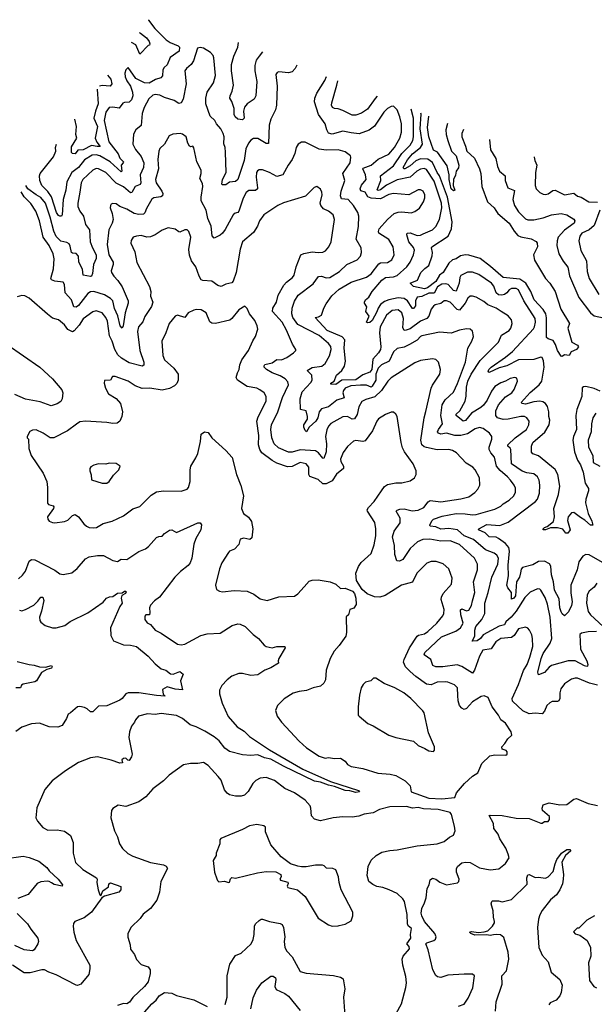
# Model space of a CAD drawing. Extents: x 1933546 to 2138868, y 524910 to 667279.
# Tile 319 of 466: x 2024196 to 2029067, y 658934 to 667279. Entities that reach past the tile are written whole.
import ezdxf

# ---------------------------------------------------------------- set-up
doc = ezdxf.new("R2010")
doc.units = 0

msp = doc.modelspace()

# ---------------------------------------------------------------- linework, layer by layer
at = {"layer": '0CON10XD'}
for points in [[(2025289.2, 667279), (2025288.8, 667275), (2025341.2, 667205), (2025437.7, 667107.7), (2025471.4, 667085), (2025538.4, 667058.4), (2025550.6, 667045), (2025548.8, 667011.2), (2025472.4, 666957.6), (2025446.1, 666895), (2025421.5, 666875), (2025408.2, 666855), (2025407.5, 666802.5), (2025393.3, 666785), (2025348.3, 666771.7), (2025295, 666741.9), (2025255, 666743.2), (2025180.4, 666780.4), (2025115, 666873.3), (2025096.2, 666855), (2025087.5, 666825), (2025091.1, 666795), (2025105, 666760), (2025135.3, 666715.3), (2025152.3, 666665), (2025153.8, 666635), (2025145, 666600), (2025125, 666580), (2025085, 666577.1), (2025069.8, 666570.2), (2025040, 666530), (2024985, 666538.5), (2024954.6, 666535.4), (2024925.3, 666494.7), (2024912.5, 666425), (2024952, 666245), (2025031.2, 666141.2), (2025043.9, 666105), (2025075.5, 666075), (2025074.5, 666065), (2025057.2, 666045), (2025060.8, 665995), (2025055, 665990), (2024963.8, 666075), (2024875, 666125.2), (2024845, 666132.3), (2024810.1, 666129.9), (2024745, 666091.1), (2024694.2, 666025.8), (2024637.9, 665985), (2024595.3, 665905), (2024586.1, 665835), (2024566, 665755), (2024557.5, 665625), (2024550, 665615), (2024535.6, 665614.4), (2024525, 665620), (2024507.7, 665645), (2024466.3, 665776.3), (2024435, 665824), (2024383.8, 665875), (2024367.2, 665917.3), (2024364.3, 665955), (2024369.8, 665975), (2024484, 666116), (2024502.3, 666165), (2024499.1, 666195), (2024507.7, 666224.2)], [(2025209.7, 667171.7), (2025219.6, 667165), (2025271.8, 667125), (2025294.6, 667095), (2025300, 667075), (2025295.7, 667064.3), (2025285, 667060), (2025215, 666987.5), (2025180.8, 667065), (2025145, 667084.4)], [(2026544.5, 666893.9), (2026531.1, 666865), (2026505, 666837.8), (2026475, 666828.9), (2026392.3, 666837.7), (2026378.3, 666831.7), (2026368.8, 666815), (2026378.9, 666715), (2026374.5, 666555), (2026364.5, 666515), (2026325.6, 666435), (2026312.2, 666385), (2026305, 666230), (2026285, 666230), (2026215, 666271.8), (2026179.1, 666270.9), (2026155, 666258.5), (2026135, 666232.9), (2026112.2, 666185), (2026099.5, 666085), (2026045, 665924.6), (2026025, 665907.7), (2025975, 665901.8), (2025945, 665880.4), (2025915, 665878.8), (2025910, 665885), (2025915.4, 665925), (2025946.2, 665985), (2025941.1, 666155), (2025939.1, 666195), (2025925.4, 666225.4), (2025930, 666285), (2025921.8, 666315), (2025900.5, 666355), (2025865, 666395.8), (2025849.6, 666425), (2025810.1, 666460.1), (2025775.3, 666565), (2025773.7, 666615), (2025786.5, 666663.5), (2025840, 666745), (2025856.5, 666805), (2025840.8, 666955), (2025835.7, 666975.7), (2025815, 667001.2), (2025755, 667037.5), (2025725, 667043.8), (2025702.9, 667037.1), (2025669.5, 666930.5), (2025649.5, 666900.5), (2025609.2, 666865), (2025597.1, 666845), (2025608.5, 666735), (2025580.9, 666605), (2025566.1, 666573.9), (2025545, 666570), (2025505, 666595.5), (2025425, 666620), (2025385, 666638.2), (2025345, 666646.2), (2025325, 666640.5), (2025291.7, 666608.3), (2025251.5, 666535), (2025235.4, 666484.6), (2025226.4, 666383.6), (2025180, 666345), (2025160.3, 666309.7), (2025155.7, 666225), (2025178.5, 666178.5), (2025225, 666120.5), (2025247.3, 666065), (2025246.8, 666025), (2025217.3, 665962.7), (2025222.3, 665895), (2025218.4, 665881.6), (2025173.7, 665866.3), (2025146, 665814), (2025135, 665811.5), (2025075, 665862.7), (2025014.1, 665894.1), (2024925, 665982.9), (2024865, 666013.6), (2024845, 666017.3), (2024815, 666003.1), (2024731.1, 665925), (2024717.3, 665895), (2024706.5, 665816.5), (2024688.5, 665725), (2024688, 665695), (2024706.6, 665656.6), (2024737.9, 665615), (2024753.2, 665543.2), (2024788.2, 665498.2), (2024794.3, 665395), (2024812.2, 665345), (2024843.5, 665285), (2024843.2, 665255), (2024822.5, 665205), (2024813.3, 665126.7), (2024805, 665106.2), (2024795, 665103.1), (2024732.9, 665112.9), (2024727.2, 665165), (2024696.7, 665225), (2024693.2, 665275), (2024675, 665296.4), (2024645, 665298.9), (2024635.4, 665305.4), (2024625, 665360), (2024615, 665378.2), (2024595, 665391.2), (2024545, 665401.1), (2024505, 665440.9), (2024485.2, 665485.2), (2024455.6, 665605), (2024413.7, 665725), (2024375, 665771.6), (2024335.1, 665795.1), (2024265, 665846.8), (2024248.9, 665874.9)], [(2026254.3, 667005.8), (2026225, 666970.9), (2026202, 666935), (2026188.7, 666891.3), (2026188.4, 666845), (2026205.5, 666754.5), (2026199.2, 666635), (2026183.8, 666605), (2026125, 666565.8), (2026101.7, 666538.3), (2026092.5, 666505), (2026099.2, 666445), (2026085, 666431.4), (2026046.2, 666435), (2026023.8, 666455), (2026014.7, 666475), (2026013.3, 666525), (2025994.5, 666584.5), (2025977.5, 666615), (2025980, 666635), (2025998, 666672), (2026007.9, 666725), (2025991.3, 666845), (2025991.7, 666898.3), (2026010.1, 666969.9), (2026045, 667046.2), (2026051.1, 667084.5)], [(2024941.4, 666809.6), (2024967.4, 666775), (2024976, 666734), (2024963.6, 666716.4), (2024895, 666721.4), (2024871.8, 666715.6)], [(2029195, 662645.5), (2029025, 662743.6), (2028995, 662745.6), (2028969.1, 662730.9), (2028936.4, 662685), (2028922.8, 662617.2), (2028867.8, 662485), (2028868.2, 662421.8), (2028879.7, 662345), (2028875.3, 662315), (2028849.8, 662260.2), (2028815, 662226.7), (2028795, 662242.9), (2028785, 662260), (2028775.3, 662295.3), (2028769.3, 662369.3), (2028730.2, 662445), (2028722.3, 662515), (2028705.2, 662575), (2028698.2, 662648.2), (2028687.8, 662667.8), (2028645, 662688.8), (2028594, 662686), (2028545, 662658.6), (2028460, 662635), (2028448.3, 662621.7), (2028440.9, 662590.9), (2028433.6, 662555), (2028407.5, 662515), (2028400.5, 662395), (2028385, 662375.4), (2028365, 662366.7), (2028366.1, 662425), (2028335, 662464.4), (2028325.8, 662485.8), (2028339.6, 662565), (2028337.2, 662655), (2028347.6, 662775), (2028342.8, 662805), (2028315, 662840), (2028255, 662882.9), (2028235, 662891.9), (2028175, 662896.9), (2028141, 662931), (2028086.2, 662955), (2028088, 662965), (2028155, 662999.6), (2028267.3, 662992.7), (2028338.5, 663021.5), (2028567.5, 663195), (2028585, 663215.8), (2028604, 663266), (2028606.1, 663335), (2028598.7, 663375), (2028585.2, 663405.2), (2028555, 663429.2), (2028495, 663437.3), (2028455, 663451.2), (2028364.8, 663514.8), (2028360.3, 663635), (2028355, 663647.9), (2028333.5, 663665), (2028334.5, 663675), (2028396.1, 663733.9), (2028492.2, 663805), (2028513.6, 663845), (2028515, 663876), (2028495.8, 663905), (2028474.7, 663914.7), (2028445, 663916.2), (2028337, 663893), (2028295, 663891.1), (2028246.9, 663905), (2028232.5, 663925), (2028233.4, 663965), (2028256, 664015), (2028315, 664083.7), (2028368.5, 664115), (2028388.5, 664145), (2028417.5, 664215), (2028410.5, 664240.5), (2028395, 664247.5), (2028355, 664238.1), (2028314, 664216), (2028275, 664200.5), (2028225, 664169.6), (2028195, 664129.5), (2028158.9, 664055), (2028128.9, 664011.1), (2028105, 663991.2), (2028025, 663945.3), (2027975, 663881.1), (2027955, 663877.5), (2027896.8, 663925), (2027896.9, 663935), (2027926.7, 663963.3), (2027973.8, 664045), (2027982.1, 664087.9), (2027983.9, 664165), (2027996.2, 664215), (2028022.2, 664275), (2028099.4, 664390.6), (2028255, 664546.2), (2028281.5, 664605), (2028345.4, 664644.6), (2028360, 664665), (2028370, 664705), (2028365.7, 664735.7), (2028338.3, 664768.3), (2028278, 664805), (2028236.2, 664835), (2028165, 664861.2), (2028131.3, 664891.3), (2028066, 664926), (2028035, 664935.6), (2028015, 664934.3), (2027995, 664918.6), (2027972.9, 664877.1), (2027925, 664818), (2027905, 664823.2), (2027845, 664884.6), (2027815, 664896.5), (2027795, 664896.5), (2027765, 664874.6), (2027718.6, 664861.4), (2027705, 664851.4), (2027683.5, 664825), (2027663.2, 664765), (2027646.5, 664745), (2027595, 664723.9), (2027505, 664658.4), (2027465, 664645.5), (2027455, 664648.6), (2027445, 664666.7), (2027451.1, 664745), (2027435.7, 664795.7), (2027405, 664819.6), (2027355, 664815.4), (2027305, 664773.6), (2027252.4, 664675), (2027245.7, 664625.7), (2027256.9, 664506.9), (2027253.8, 664485), (2027238.5, 664455), (2027189.1, 664400.9), (2027180, 664315), (2027165, 664290.7), (2027105, 664268.7), (2027045, 664226.9), (2026926.7, 664223.3), (2026875, 664186.9), (2026835, 664191.2), (2026835, 664198.8), (2026860.8, 664215), (2026880.4, 664265), (2026927.8, 664305), (2026948.3, 664341.7), (2026956.7, 664385), (2026946.4, 664495), (2026953.8, 664565), (2026931.2, 664591.2), (2026803.2, 664645), (2026700, 664755), (2026728.7, 664761.3), (2026753.8, 664775), (2026774.2, 664835), (2026795, 664871.2), (2026842.3, 664937.7), (2026905, 664996.2), (2027005, 665054.7), (2027135, 665095.4), (2027175, 665124.6), (2027240.4, 665209.6), (2027255, 665216.8), (2027315, 665221.5), (2027350.6, 665245), (2027369.5, 665285), (2027360.9, 665355), (2027326.5, 665415), (2027240.9, 665470.9), (2027236.9, 665485), (2027244.4, 665505), (2027315.5, 665585), (2027372, 665635), (2027405, 665647.7), (2027435, 665651.1), (2027515, 665643.1), (2027545, 665651.9), (2027585, 665682.5), (2027620, 665735), (2027630.3, 665769.7), (2027630.5, 665795), (2027615.7, 665825), (2027595, 665837.8), (2027575, 665835.6), (2027495, 665795.6), (2027365, 665806.2), (2027325, 665796.7), (2027255, 665760.7), (2027176, 665766), (2027148.5, 665778.5), (2027125, 665816.2), (2027087.7, 665827.7), (2027082, 665845), (2027095, 665876.4), (2027133.1, 665925), (2027127.2, 665965), (2027105.6, 666014.4), (2027108.5, 666021.5), (2027175.1, 666044.9), (2027235, 666096.2), (2027325, 666140), (2027373.9, 666196.1), (2027418.5, 666275), (2027433.9, 666325), (2027433.3, 666395), (2027419.3, 666455), (2027395, 666514.2), (2027365, 666545.8), (2027345, 666542.5), (2027315, 666525.6), (2027282.2, 666495), (2027203.6, 666376.4), (2027157.4, 666342.6), (2027075, 666311.5), (2027005, 666320.7), (2026935, 666334.1), (2026845, 666307.5), (2026815, 666318.1), (2026800.9, 666345), (2026787.1, 666395), (2026728.8, 666475), (2026694.2, 666584.2), (2026698.7, 666615), (2026714.3, 666655.7), (2026782.1, 666765), (2026796.6, 666796.6)], [(2027226, 666631), (2027208.3, 666611.7), (2027145, 666520.6), (2027095, 666485.6), (2027045, 666471.1), (2027015, 666469.2), (2026935, 666509.4), (2026895, 666523.3), (2026865, 666525.6), (2026847.5, 666535), (2026840, 666555), (2026841.5, 666575), (2026885.7, 666724.3), (2026892.9, 666759.4)], [(2024852.8, 666690), (2024861.6, 666565), (2024837.6, 666505), (2024825.8, 666445), (2024855.8, 666375), (2024835.9, 666275), (2024851.2, 666241.2), (2024877.1, 666205), (2024853.6, 666203.6), (2024805, 666211.5), (2024735, 666175.4), (2024687.9, 666172.1), (2024665, 666143.3), (2024645, 666143.8), (2024635, 666153.3), (2024635, 666200), (2024679.4, 666275), (2024673.3, 666305), (2024677.7, 666375), (2024664.1, 666435.4)], [(2029118.2, 664131.8), (2029065, 664152.5), (2028995, 664169.7), (2028975, 664168), (2028965, 664157.8), (2028961.7, 664085), (2028918, 663975), (2028912.1, 663925), (2028917.1, 663805), (2028891.2, 663745), (2028886.3, 663715), (2028900, 663615), (2028925.4, 663545), (2028949.2, 663505), (2028973.5, 663443.5), (2028991, 663351), (2029017.3, 663305), (2029018, 663285), (2028994.3, 663214.3), (2028992.7, 663182.7), (2029016, 663095), (2029047.7, 663027.7), (2029055.8, 662994.2), (2029035, 662994.5), (2028987.6, 663037.6), (2028949.4, 663059.4), (2028895, 663102.9), (2028875, 663098.6), (2028845.3, 663064.7), (2028839.6, 663035), (2028863.8, 662955), (2028844.3, 662925.7), (2028825, 662925.8), (2028799.5, 662959.5), (2028755, 662970.8), (2028695, 662971.9), (2028655, 662953.9), (2028634.4, 662955), (2028634.4, 662965), (2028645, 662974.2), (2028667.8, 662982.2), (2028720, 663025), (2028728.8, 663065), (2028722.9, 663135), (2028764.4, 663255), (2028774.2, 663325.8), (2028759.4, 663425), (2028736.8, 663466.8), (2028595, 663582), (2028545, 663600), (2028534.5, 663614.5), (2028533.8, 663665), (2028546.4, 663695), (2028648.3, 663781.7), (2028683.4, 663845), (2028689.6, 663885), (2028682, 663915), (2028681.8, 663955), (2028669.9, 663999.9), (2028653.1, 664025), (2028630.2, 664040.2), (2028604.7, 664044.7), (2028555, 664040.8), (2028485, 664021.1), (2028456.7, 664025), (2028446, 664035), (2028525, 664118.8), (2028599.6, 664185), (2028621.1, 664215), (2028642.5, 664335), (2028637.4, 664387.4), (2028625, 664416), (2028615, 664418.6), (2028555, 664400), (2028425, 664397.1), (2028325, 664344.4), (2028260.7, 664329.3), (2028175, 664290), (2028168.8, 664295), (2028174.5, 664315), (2028192.2, 664335), (2028315, 664417.5), (2028375, 664465.4), (2028550.5, 664659.5), (2028560.4, 664675), (2028568.8, 664715), (2028566, 664745), (2028470.8, 664895), (2028425, 664989.5), (2028405, 665000.7), (2028365, 665000), (2028345, 664989.2), (2028325, 664963.9), (2028305, 664950), (2028284.2, 664944.2), (2028255, 664946.6), (2028236.4, 664965), (2028215, 665021.4), (2028196.6, 665046.6), (2028088, 665118), (2028035, 665140.5), (2027991.1, 665138.9), (2027935, 665111.4), (2027926.6, 665093.4), (2027922.2, 665045), (2027895, 664977.8), (2027875, 664982.5), (2027828.9, 665035), (2027805, 665041.1), (2027775, 665038.1), (2027737.2, 665015), (2027708.8, 664961.2), (2027665, 664959.8), (2027605, 664933.1), (2027565, 664925.9), (2027552.1, 664895), (2027552.3, 664855), (2027535, 664832.5), (2027525, 664832.2), (2027519.3, 664839.3), (2027485, 664895.3), (2027455, 664916), (2027405, 664921.6), (2027324.8, 664905.2), (2027289.7, 664890.3), (2027256, 664864), (2027234.7, 664835.3), (2027225, 664804.3), (2027185, 664728.6), (2027165, 664712.5), (2027145, 664708.8), (2027136.7, 664715), (2027158.9, 664765), (2027130, 664805), (2027139.6, 664845), (2027118.6, 664875), (2027118.1, 664885), (2027128.1, 664905), (2027155, 664926.9), (2027185.3, 664974.7), (2027265, 665071.1), (2027296.8, 665093.2), (2027365, 665099.7), (2027395, 665111.3), (2027479.2, 665185), (2027506.4, 665223.6), (2027535.3, 665285), (2027543.8, 665325), (2027535, 665349.4), (2027496.3, 665396.3), (2027478.8, 665455), (2027481.2, 665468.8), (2027505, 665472.7), (2027565, 665449.8), (2027595, 665454.1), (2027615.6, 665465), (2027695, 665499.2), (2027723.5, 665525), (2027755.3, 665584.7), (2027775.5, 665684.5), (2027770.9, 665725), (2027709.6, 665909.6), (2027645, 666008.9), (2027625, 666019.1), (2027595, 666013.5), (2027562.3, 665995), (2027505, 665943.3), (2027395, 665922.5), (2027304.3, 665875.7), (2027255, 665836.8), (2027235, 665831.2), (2027226.4, 665836.4), (2027257.1, 665915), (2027254, 665956), (2027365, 666040.9), (2027436, 666145), (2027507.6, 666215), (2027527.6, 666255), (2027534.3, 666285), (2027535.2, 666445.2), (2027515.6, 666519.3)], [(2027959, 666348.3), (2027944.2, 666315), (2027943.3, 666285), (2027976.2, 666206.2), (2027985.5, 666165.5), (2028050.6, 666105), (2028094.1, 666014.1), (2028105.5, 665975), (2028112.7, 665865), (2028161.5, 665735), (2028218.6, 665685), (2028232.7, 665662.7), (2028249.5, 665635), (2028345, 665553.3), (2028387.1, 665487.1), (2028419.7, 665449.8), (2028445, 665438.2), (2028531.2, 665421.2), (2028575, 665398), (2028584.2, 665385), (2028587.1, 665355), (2028552.2, 665285), (2028560.9, 665240.9), (2028654.5, 665085), (2028689.5, 665045), (2028735.6, 664975), (2028784.5, 664824.5), (2028857.5, 664705), (2028843.3, 664665), (2028877.5, 664545), (2028925, 664520), (2028932.5, 664505), (2028915, 664482.5), (2028870, 664465), (2028855, 664432.5), (2028815, 664437.5), (2028795, 664424), (2028785, 664426.2), (2028756.7, 664475), (2028737.8, 664525), (2028718.7, 664558.7), (2028675, 664574.2), (2028662, 664585), (2028662.2, 664752.2), (2028655.9, 664785), (2028633.8, 664823.8), (2028556.8, 664905), (2028528.2, 664975), (2028486, 665046), (2028435, 665079.1), (2028294.2, 665095), (2028188.1, 665188.1), (2028098.5, 665255), (2028005, 665282.2), (2027975, 665285.3), (2027933.1, 665276.9), (2027895, 665251.3), (2027865, 665243.2), (2027835, 665214.6), (2027784.7, 665135.3), (2027755, 665114.7), (2027725, 665059.2), (2027652.9, 665005), (2027628.3, 664998.3), (2027535, 665018.8), (2027506.7, 665045), (2027569.4, 665070.6), (2027596.1, 665135), (2027630.2, 665169.8), (2027665.6, 665195), (2027693.6, 665276.4), (2027696.7, 665305), (2027687.1, 665345), (2027690.9, 665355), (2027828.3, 665445), (2027856.6, 665505), (2027861.2, 665565), (2027823.2, 665775), (2027755.7, 665955), (2027733.9, 665985), (2027695, 666067.6), (2027655, 666096.1), (2027595, 666098.5), (2027555, 666082.7), (2027505, 666040.6), (2027460, 666015), (2027451.2, 666015), (2027446.5, 666025), (2027485, 666091.5), (2027526.7, 666143.3), (2027594.2, 666195), (2027610.8, 666225), (2027591, 666355), (2027598.7, 666478.6), (2027597.3, 666487.8)], [(2027824, 666400.4), (2027809.5, 666345), (2027812.4, 666305), (2027825.2, 666255.2), (2027857.8, 666165), (2027895.9, 666125), (2027917.8, 666045), (2027916.9, 666023.1), (2027896, 665995), (2027889.8, 665960.2), (2027874.3, 665925), (2027872, 665875), (2027886, 665835), (2027875, 665829.2), (2027852.7, 665845), (2027837.1, 665925), (2027837.8, 665965), (2027820.8, 666040.8), (2027737.5, 666155), (2027705, 666173.8), (2027665, 666285.8), (2027654.1, 666365), (2027664.4, 666461.9)], [(2029085, 662092.9), (2029015, 662091.5), (2028959.4, 662080.6), (2028943.3, 662066.7), (2028950, 661945), (2029002.7, 661845), (2029013.1, 661815), (2029010.5, 661799.5), (2029004, 661796), (2028985, 661801.5), (2028905, 661843.8), (2028845, 661845.3), (2028705, 661804.5), (2028685, 661792.2), (2028645, 661747.3), (2028595, 661726.7), (2028587.7, 661747.7), (2028615.9, 661865), (2028635, 661906.5), (2028693.1, 661995), (2028705.9, 662034.1), (2028693.5, 662215), (2028670.8, 662325), (2028650.5, 662380.5), (2028615, 662444), (2028605, 662452.9), (2028585, 662455.7), (2028525, 662427.3), (2028477.3, 662382.7), (2028404.3, 662265.7), (2028363.3, 662215), (2028317, 662175), (2028305, 662150.8), (2028261.5, 662138.5), (2028124.2, 662065.8), (2028103.6, 662035), (2028075, 662013.6), (2028032.9, 662012.9), (2028053.8, 662055), (2028053.3, 662105), (2028063, 662137), (2028113.8, 662195), (2028138.5, 662245), (2028139.6, 662335), (2028166.6, 662423.4), (2028198.6, 662555), (2028250.9, 662665), (2028255.4, 662715), (2028241.6, 662741.6), (2028218.5, 662758.5), (2028145, 662785.2), (2028041.9, 662871.9), (2027965.1, 662905.1), (2027906.5, 662956.5), (2027832.8, 662967.2), (2027765, 662961.5), (2027725, 662981.1), (2027676.1, 662986.1), (2027672, 662995), (2027689.4, 663030.6), (2027704.4, 663045), (2027778.3, 663071.7), (2027895, 663094.1), (2027972.1, 663092.1), (2028035, 663081.2), (2028064.7, 663085.3), (2028225, 663130.4), (2028274, 663155), (2028294.7, 663175.3), (2028344.6, 663205.4), (2028385, 663244.2), (2028398.1, 663275), (2028398.3, 663308.3), (2028388.6, 663335), (2028358.1, 663375), (2028332.2, 663405), (2028268.1, 663458.1), (2028238.8, 663495), (2028221.7, 663571.7), (2028188.8, 663608.8), (2028175.4, 663635), (2028176.2, 663655), (2028200, 663725), (2028198, 663745), (2028180, 663775), (2028125, 663814.3), (2028095, 663822.2), (2028057.9, 663812.1), (2027992.3, 663767.7), (2027935, 663753.4), (2027885, 663754), (2027815, 663773.4), (2027767.1, 663767.1), (2027746.2, 663775), (2027738.6, 663785), (2027745.6, 663805), (2027779.3, 663855), (2027765.9, 663925), (2027778.7, 664015), (2027804.3, 664055.7), (2027875, 664121.1), (2027906.7, 664195), (2027975.4, 664375), (2027995.8, 664495), (2028030, 664555), (2028042, 664595), (2028035, 664640), (2028015, 664656), (2027985, 664657.5), (2027925, 664647.5), (2027855, 664620.8), (2027755, 664630), (2027605, 664599.6), (2027593.3, 664595), (2027566.2, 664563.8), (2027499.4, 664525), (2027455, 664504.2), (2027395, 664490.9), (2027365, 664464.4), (2027327.2, 664385), (2027264.5, 664355), (2027235, 664324.6), (2027213.9, 664275), (2027214.8, 664225), (2027185, 664172.3), (2027175, 664165.3), (2027135, 664182), (2027085, 664181.6), (2027002, 664175), (2026955, 664157.3), (2026940, 664135), (2026936, 664116), (2026946.4, 664073.6), (2026885.7, 664054.3), (2026815, 663998.7), (2026755, 663980.6), (2026735.3, 663954.7), (2026724.1, 663905), (2026706.9, 663875), (2026648.8, 663825), (2026626.7, 663785), (2026615, 663795.8), (2026605.3, 663825.3), (2026605.8, 663845), (2026635.6, 663894.4), (2026635.3, 663915), (2026625, 663964), (2026576.1, 663976.1), (2026573.9, 664065), (2026592.1, 664125), (2026664.4, 664205), (2026675.4, 664225), (2026673.5, 664265), (2026634.2, 664305), (2026675, 664331.2), (2026758.7, 664341.3), (2026786.4, 664363.6), (2026821.2, 664428.8), (2026835.4, 664485), (2026835, 664508.8), (2026814.5, 664535), (2026735, 664603.2), (2026553.6, 664695), (2026512, 664755), (2026503.8, 664786.2), (2026504.6, 664835), (2026525, 664892), (2026557.5, 664945), (2026685, 665039.4), (2026727.9, 665102.1), (2026755, 665105.4), (2026795, 665090), (2026826, 665095), (2026906, 665144), (2026970.8, 665205), (2027056, 665245), (2027084.4, 665275.6), (2027094.4, 665305.6), (2027091.1, 665345), (2027048.3, 665418.3), (2027068.2, 665525), (2027071.5, 665615), (2027063.6, 665645), (2027025.5, 665705), (2026980.8, 665755), (2026925, 665759.5), (2026915.8, 665785), (2026921.1, 665825), (2026953.3, 665915), (2026936.5, 665975), (2026996.4, 666065), (2027004.2, 666115), (2027000.8, 666125), (2026955, 666159.5), (2026895.4, 666175.4), (2026795, 666172.3), (2026735, 666181.5), (2026615, 666240.8), (2026585, 666240), (2026557, 666223), (2026540, 666195), (2026529.5, 666145), (2026507.1, 666095), (2026471.5, 666045), (2026426.4, 665963.6), (2026375, 665951.1), (2026315, 665984.5), (2026255, 666005.6), (2026225, 666005.7), (2026211.8, 665998.2), (2026204.4, 665985), (2026201.5, 665945), (2026213.3, 665855), (2026211.4, 665845), (2026195, 665831.5), (2026139.1, 665830.9), (2026115.4, 665814.6), (2026091.5, 665765), (2026055, 665656), (2026044.5, 665645.5), (2026015, 665635.5), (2026005, 665624.4), (2025939.2, 665500.8), (2025915, 665470), (2025895, 665452.5), (2025845, 665426.2), (2025827.6, 665447.6), (2025818.8, 665528.8), (2025790.8, 665595), (2025776.1, 665665), (2025734.7, 665744.7), (2025734, 665775), (2025748.6, 665865), (2025745, 665890), (2025722.3, 665932.3), (2025733.3, 665975), (2025733.3, 666005), (2025698, 666075), (2025673.6, 666193.6), (2025665, 666207.5), (2025645, 666200), (2025635, 666206.2), (2025621.8, 666231.8), (2025608, 666285), (2025575, 666310), (2025556.4, 666313.6), (2025495, 666309.2), (2025464.2, 666295.8), (2025424.2, 666225), (2025385, 666187.5), (2025374.4, 666165), (2025366.5, 666095), (2025373.2, 666015), (2025347.1, 665925), (2025352.1, 665895), (2025402.1, 665825), (2025409.1, 665805), (2025407.5, 665785), (2025393.8, 665776.2), (2025332.1, 665767.9), (2025315, 665758.6), (2025271.2, 665678.8), (2025258.2, 665641.8), (2025245, 665631.8), (2025205, 665627.8), (2025165.8, 665635.8), (2025105, 665674.3), (2025045.8, 665695.8), (2025015, 665717.5), (2024985, 665720), (2024972.5, 665715), (2024966.7, 665705), (2024963.8, 665685), (2024980, 665635), (2024987.1, 665585), (2024980.6, 665555), (2024953.1, 665496.9), (2024936.2, 665375), (2024951.5, 665285), (2024988.8, 665225), (2024989.1, 665205), (2024971.7, 665151.7), (2024974.4, 665135), (2024995, 665104.4), (2025028.1, 665068.1), (2025063.7, 665013.7), (2025115.5, 664895), (2025114.5, 664875), (2025089.1, 664795), (2025074.3, 664685), (2025065, 664664), (2025046.7, 664685), (2025028.4, 664768.4), (2025000.3, 664830.3), (2024984.8, 664895), (2024966, 664916), (2024915, 664946.6), (2024825, 664974), (2024795, 664973.6), (2024775, 664959.6), (2024695, 664856.8), (2024675, 664842.7), (2024654.1, 664844.1), (2024634.2, 664904.2), (2024582, 664965), (2024574.5, 665034.5), (2024566, 665055), (2024493.2, 665063.2), (2024466.7, 665075), (2024460.8, 665085), (2024481.3, 665168.7), (2024488, 665252), (2024480.4, 665295), (2024445, 665364.4), (2024395.8, 665435.8), (2024363.6, 665573.6), (2024333.1, 665655), (2024290.3, 665720.3), (2024235, 665776.2), (2024207.8, 665819.5)], [(2028178.8, 666263.5), (2028187.3, 666175), (2028232.3, 666102.3), (2028246.2, 666035), (2028265, 665994), (2028311.5, 665955), (2028312.2, 665915), (2028333.1, 665855), (2028390.3, 665830.3), (2028376.9, 665755), (2028390, 665705), (2028425, 665649.5), (2028485, 665590.6), (2028505, 665582.7), (2028555, 665583.8), (2028635, 665600.7), (2028705, 665625.4), (2028785, 665636.7), (2028833.8, 665625), (2028895, 665587.5), (2028902, 665575), (2028896, 665555), (2028814.5, 665495), (2028762.1, 665435), (2028751.8, 665405), (2028750, 665365), (2028767.8, 665295), (2028803.3, 665233.3), (2028842.8, 665182.8), (2028858.2, 665108.2), (2028935.3, 664925.3), (2029035, 664793.6), (2029065, 664770.4), (2029145, 664753.2)], [(2028559, 666116.9), (2028558.8, 666115), (2028564, 666085), (2028580.8, 666045), (2028570, 665985), (2028566.5, 665875), (2028575.6, 665845.6), (2028606.2, 665815), (2028635, 665800), (2028655, 665798), (2028675, 665804.2), (2028715, 665830.6), (2028735, 665834.5), (2028815, 665795.4), (2028895, 665807.5), (2028925, 665783.1), (2028955, 665774.5), (2029022, 665735), (2029093.8, 665733.8)], [(2029026.2, 661655), (2028925, 661696.7), (2028905, 661698.1), (2028875, 661690), (2028815, 661650), (2028783.8, 661606.2), (2028776.3, 661573.7), (2028775.4, 661525), (2028767.1, 661505), (2028755, 661499.4), (2028708.9, 661501.1), (2028689.7, 661490.3), (2028665, 661465.8), (2028645, 661419.2), (2028625, 661395.6), (2028565, 661401.5), (2028515, 661396), (2028462.2, 661422.2), (2028375, 661502.7), (2028371.2, 661525), (2028426.1, 661643.9), (2028468.1, 661761.9), (2028497.9, 661815), (2028521.3, 661875), (2028545.5, 661965), (2028543.1, 662035), (2028536.9, 662065), (2028517.5, 662105), (2028505, 662121.2), (2028485, 662130), (2028425, 662116), (2028389.1, 662060.9), (2028365, 662043.8), (2028275, 662032.9), (2028232.9, 662005), (2028192.7, 661947.3), (2028122.9, 661935), (2028094.5, 661885), (2028052.7, 661765), (2028035, 661741.4), (2027945, 661796.9), (2027905, 661810.3), (2027783.8, 661793.8), (2027725, 661794.5), (2027698.8, 661805), (2027681.2, 661855), (2027625.7, 661895), (2027630, 661915), (2027771.7, 662048.3), (2027892.5, 662095), (2027932.1, 662125), (2027954.6, 662165), (2027934.9, 662234.9), (2027931.6, 662278.4), (2027945, 662285.5), (2027985, 662268), (2028005, 662273.6), (2028025.3, 662315), (2028034.7, 662354.7), (2028054.6, 662424.6), (2028043.1, 662515), (2028078.5, 662615), (2028078.5, 662665), (2028051.1, 662715), (2027925, 662831.5), (2027845, 662861.5), (2027765, 662857.9), (2027673, 662877), (2027615, 662872.6), (2027567.4, 662852.6), (2027505, 662796.5), (2027445, 662702.5), (2027415, 662689.2), (2027393.2, 662693.2), (2027375.5, 662745), (2027373.2, 662823.2), (2027356.9, 662895), (2027370.4, 662945), (2027422.7, 663015), (2027421.8, 663055), (2027387.8, 663112.2), (2027395, 663121.5), (2027419.4, 663130.6), (2027455, 663134.5), (2027522.6, 663117.4), (2027575, 663121.8), (2027620.8, 663145), (2027658.1, 663191.9), (2027675, 663202.5), (2027765, 663192.3), (2027935, 663218.5), (2028004.6, 663235.4), (2028055, 663272), (2028079.7, 663300.3), (2028095.7, 663335), (2028095.4, 663395.4), (2028058.6, 663465), (2028036.5, 663486.5), (2027980.5, 663520.5), (2027898.8, 663608.8), (2027865, 663628.9), (2027835.4, 663635.4), (2027735, 663634.6), (2027645, 663652.3), (2027625, 663658.8), (2027604.6, 663675), (2027596.6, 663715), (2027623.8, 663905), (2027638.6, 663958.6), (2027684.7, 664155.3), (2027695, 664180.8), (2027756.9, 664275), (2027764.3, 664315), (2027746.8, 664376.8), (2027725, 664400), (2027695, 664405.5), (2027595, 664390.4), (2027545, 664371.9), (2027345, 664244.4), (2027317.5, 664215), (2027263.9, 664136.1), (2027207.3, 664082.7), (2027130.2, 664059.8), (2027097.6, 664042.4), (2027072.1, 663997.9), (2027057.9, 663932.1), (2027035, 663896.9), (2027015, 663893.8), (2026975, 663916.4), (2026935, 663914.3), (2026835, 663856.7), (2026815.3, 663834.7), (2026798.5, 663801.5), (2026787.9, 663745), (2026797.7, 663685), (2026795.3, 663615), (2026775, 663558.8), (2026765, 663562.5), (2026728, 663608), (2026703.5, 663623.5), (2026575, 663632.1), (2026505, 663613.8), (2026475, 663614.4), (2026388.9, 663648.9), (2026354.4, 663685), (2026332.5, 663735), (2026325.4, 663805), (2026329.6, 663845), (2026385.6, 663954.4), (2026422.9, 664077.1), (2026476.1, 664185), (2026470.1, 664210.1), (2026446.1, 664236.1), (2026405, 664260), (2026335, 664285.3), (2026287.1, 664315), (2026269.2, 664335), (2026267.5, 664345), (2026274.6, 664355.4), (2026335, 664371.8), (2026375, 664400), (2026415, 664396.7), (2026461.2, 664415), (2026516.7, 664455), (2026536.1, 664473.9), (2026537.5, 664485), (2026508.6, 664528.6), (2026457.3, 664647.3), (2026420.8, 664715), (2026340.4, 664805), (2026342.1, 664835), (2026372.9, 664885), (2026387.1, 664945), (2026435, 665028.1), (2026456.7, 665055), (2026509.4, 665095), (2026522.5, 665115), (2026540, 665185), (2026580, 665285), (2026605, 665296.7), (2026675, 665310.5), (2026725, 665304.4), (2026765, 665308.1), (2026789.3, 665320.7), (2026817.4, 665352.6), (2026835.5, 665395), (2026865.7, 665585), (2026854.2, 665625), (2026813.8, 665655), (2026772.5, 665675), (2026749.4, 665705), (2026744.4, 665725), (2026760, 665795), (2026757.9, 665817.9), (2026745, 665843.3), (2026715, 665863.8), (2026692.7, 665857.3), (2026618, 665782), (2026432.6, 665727.4), (2026385.5, 665704.5), (2026265.5, 665624.5), (2026228.9, 665575), (2026211.1, 665528.9), (2026177.8, 665475), (2026085, 665396.2), (2026066.5, 665335), (2026030.8, 665135), (2026006.5, 665063.5), (2025995, 665049.2), (2025945, 665038), (2025905, 665017.1), (2025875, 665026.5), (2025825, 665062.1), (2025747.9, 665067.9), (2025734.2, 665075), (2025717.1, 665105), (2025688.6, 665185), (2025653.1, 665235), (2025635, 665282.5), (2025628.8, 665331.2), (2025647.5, 665435), (2025628.8, 665485), (2025615, 665498.8), (2025595, 665497.5), (2025555, 665478.8), (2025545, 665480), (2025513.9, 665503.9), (2025453.6, 665513.6), (2025403.3, 665495), (2025344.6, 665455.4), (2025305, 665437.5), (2025275, 665435.5), (2025225, 665450.6), (2025185, 665445.6), (2025158.8, 665435), (2025141.1, 665408.9), (2025139.2, 665385), (2025172.4, 665312.4), (2025190.4, 665220.4), (2025296.4, 665016.4), (2025306.7, 664975), (2025304.4, 664935), (2025324.3, 664885), (2025313, 664847), (2025257.5, 664762.5), (2025240.8, 664719.2), (2025203.1, 664675), (2025194.6, 664635), (2025213.8, 664475), (2025249.2, 664375), (2025248, 664352), (2025235, 664342.7), (2025125, 664370), (2025059.3, 664409.3), (2025028.7, 664438.7), (2025002.9, 664485), (2024980.5, 664555), (2024958.3, 664598.3), (2024941.5, 664725), (2024927.1, 664755), (2024894.4, 664794.4), (2024845, 664810.8), (2024815, 664802.5), (2024735, 664744.3), (2024699.8, 664690.2), (2024659.1, 664640.9), (2024645, 664634.2), (2024605, 664652.5), (2024575, 664691.9), (2024526, 664735), (2024475, 664749.2), (2024432.7, 664782.7), (2024275, 664920), (2024238.8, 664938.8), (2024215, 664942), (2024175, 664931.2)], [(2029113.5, 665665), (2029066.6, 665535), (2029025, 665499.2), (2028961.7, 665468.3), (2028945.4, 665445), (2028936.3, 665403.7), (2028952.5, 665322.5), (2029000, 665235), (2029008.2, 665145), (2029024.2, 665084.2), (2029105, 664950)], [(2027775, 660674.2), (2027885, 660687.5), (2027898.9, 660725), (2027968.1, 660805), (2028035, 660867.5), (2028081.2, 660895), (2028114.5, 660975), (2028180.8, 661039.2), (2028225, 661049.2), (2028317.5, 661045), (2028327.5, 661055), (2028330, 661075), (2028320, 661085), (2028287, 661097), (2028283.8, 661115), (2028310, 661145), (2028333.3, 661185), (2028368.8, 661215), (2028362.7, 661242.7), (2028315.3, 661315.3), (2028274.3, 661345), (2028253.9, 661383.9), (2028200.8, 661455), (2028167.5, 661535), (2028132.5, 661547.5), (2028107.8, 661542.2), (2028035, 661497.5), (2027985, 661442), (2027965, 661433.8), (2027945, 661443.8), (2027925, 661466.7), (2027912.5, 661505), (2027911.7, 661551.7), (2027906.9, 661615), (2027880.9, 661640.9), (2027825, 661664.4), (2027805, 661667.1), (2027735, 661663.2), (2027685, 661642.3), (2027645, 661648.2), (2027555, 661712.2), (2027505.7, 661755.7), (2027466.9, 661795), (2027450.9, 661835), (2027454.6, 661855), (2027499.7, 661955), (2027565, 662052.9), (2027576.9, 662063.1), (2027628, 662075), (2027655, 662094.4), (2027732, 662165), (2027782, 662225), (2027791.4, 662245), (2027795, 662280), (2027770, 662365), (2027771.9, 662385), (2027787.1, 662415), (2027857.5, 662495), (2027861.4, 662545), (2027835, 662623.3), (2027785, 662665.8), (2027725.6, 662685.6), (2027685, 662687.1), (2027647, 662673), (2027562.7, 662587.3), (2027525, 662512.5), (2027433.8, 662485), (2027295, 662398.1), (2027250, 662385), (2027205, 662386.7), (2027141.7, 662411.7), (2027098.3, 662448.3), (2027052, 662525), (2027045, 662587.5), (2027068.9, 662645), (2027092.1, 662677.9), (2027176, 662755), (2027201.2, 662828.8), (2027216.4, 662903.6), (2027215.6, 662965), (2027206.7, 663016.7), (2027144.4, 663114.4), (2027142.9, 663125), (2027152.5, 663145), (2027201.4, 663195), (2027264.6, 663285.4), (2027288.6, 663321.4), (2027315, 663339.4), (2027385, 663352.2), (2027435, 663352.5), (2027505, 663370.8), (2027543.8, 663395), (2027558, 663425), (2027558, 663455), (2027532.9, 663515), (2027456.9, 663616.9), (2027440.9, 663650.9), (2027428.9, 663695), (2027396, 663915), (2027385.8, 663935.8), (2027365, 663951.2), (2027345, 663951.2), (2027297, 663933), (2027238, 663895), (2027222.5, 663875), (2027186.9, 663795), (2027125, 663709.2), (2027105, 663704.3), (2027045, 663712.5), (2027025, 663708), (2026975, 663662), (2026938, 663612), (2026916.5, 663555), (2026917.8, 663535), (2026942.1, 663495), (2026942.5, 663475), (2026881.9, 663428.1), (2026845, 663370), (2026795, 663344.6), (2026765, 663344.6), (2026725, 663380.9), (2026656.4, 663406.4), (2026647.7, 663425), (2026647.2, 663487.2), (2026625, 663515.7), (2026575, 663525.4), (2026505, 663493.3), (2026465, 663489.1), (2026375, 663521.6), (2026335, 663542.5), (2026248.9, 663608.9), (2026232.7, 663635), (2026220.4, 663675), (2026222.9, 663755), (2026207.5, 663875), (2026217.6, 663912.4), (2026286.9, 664045), (2026285.6, 664085), (2026268, 664115), (2026232.4, 664142.4), (2026205, 664155.6), (2026125, 664170), (2026042.9, 664225), (2026031.9, 664245), (2026042.5, 664285), (2026056.7, 664315), (2026063.1, 664355), (2026078.5, 664395), (2026135.6, 664475), (2026171.7, 664558.3), (2026195.7, 664595), (2026216, 664655), (2026210, 664685), (2026189.3, 664729.3), (2026144, 664785), (2026125, 664832.5), (2026105, 664850), (2026055, 664820), (2025995, 664746), (2025976.4, 664733.6), (2025855, 664704.3), (2025825, 664706), (2025807.3, 664717.3), (2025778, 664795), (2025735, 664819.2), (2025695, 664824), (2025672.1, 664817.9), (2025625, 664793.8), (2025595, 664756.2), (2025535, 664773.8), (2025515, 664766.2), (2025464.4, 664705), (2025435.5, 664624.5), (2025402, 664555), (2025408.3, 664431.7), (2025423.8, 664395), (2025504, 664325), (2025538.1, 664275), (2025538.9, 664225), (2025527.8, 664195), (2025508.1, 664175), (2025465, 664152.5), (2025405, 664138.5), (2025300, 664155), (2025235, 664153.1), (2025175, 664177.1), (2025115, 664215.7), (2025005, 664253.8), (2024984, 664256), (2024966.1, 664223.9), (2024915, 664220), (2024913, 664197), (2024923.3, 664155), (2024947.7, 664107.7), (2025015, 664067.5), (2025049.5, 664025), (2025068.5, 663955), (2025063.1, 663915), (2025046, 663875), (2025022.1, 663857.9), (2024985, 663855.4), (2024935, 663864.7), (2024753.6, 663876.4), (2024705, 663869.2), (2024678.7, 663851.3), (2024600, 663795), (2024485, 663733.8), (2024454.3, 663734.3), (2024395.7, 663775.7), (2024335, 663803.3), (2024305, 663800), (2024280.7, 663789.3), (2024260, 663745), (2024260, 663735), (2024270, 663725), (2024273.3, 663645), (2024293.8, 663585), (2024396.2, 663435), (2024427.5, 663365), (2024432.9, 663315), (2024431.2, 663181.2), (2024439.2, 663169.2), (2024478.6, 663158.6), (2024485, 663150), (2024484, 663135), (2024432.5, 663065), (2024433.8, 663045), (2024445, 663028.8), (2024475, 663016.2), (2024495, 663014), (2024575, 663026.9), (2024605, 663035.8), (2024645, 663076.7), (2024665, 663086.2), (2024695, 663066.7), (2024740, 663005), (2024763.3, 662985), (2024785, 662976), (2024825, 662971.4), (2024846.7, 662975), (2024905, 663007.5), (2024980.5, 663029.5), (2025076.7, 663075), (2025155, 663133.3), (2025215, 663152.5), (2025310.7, 663249.3), (2025355, 663277.1), (2025415, 663287.1), (2025565, 663282), (2025615, 663300), (2025626, 663315), (2025642, 663365), (2025640, 663465), (2025645.9, 663494.1), (2025690, 663565), (2025705, 663602.5), (2025728, 663705), (2025734.1, 663765.9), (2025763.6, 663786.4), (2025795, 663780), (2025826.2, 663735), (2025945, 663628), (2025997.2, 663567.2), (2026033.7, 663423.7), (2026070.5, 663330.5), (2026093.6, 663243.6), (2026075.6, 663135), (2026092.9, 663095), (2026135, 663063.3), (2026160, 663025), (2026171.2, 662965), (2026163, 662887), (2026145.9, 662874.1), (2026095, 662884), (2026065, 662876.7), (2026055, 662830), (2026018.3, 662791.7), (2025975, 662773.3), (2025965, 662763.3), (2025908.8, 662675), (2025890, 662625), (2025856.7, 662485), (2025865, 662450), (2025890, 662435), (2025915, 662430), (2026015, 662440), (2026125, 662434.3), (2026179.7, 662409.7), (2026235, 662370), (2026295, 662355.8), (2026392.2, 662387.8), (2026525, 662394.2), (2026555, 662412), (2026606.6, 662473.4), (2026651.2, 662518.8), (2026675, 662528.8), (2026725, 662532.5), (2026827.5, 662515), (2026877.5, 662495), (2026915, 662457.5), (2026955, 662462), (2027016.2, 662435), (2027033.8, 662415), (2027047, 662377), (2027047.3, 662322.7), (2027028.8, 662291.2), (2026995, 662280), (2026982.5, 662235), (2026965, 662217.5), (2026965.7, 662085), (2026960, 662055), (2026904.2, 661975), (2026862.5, 661927.5), (2026827.1, 661865), (2026795.5, 661765), (2026789.4, 661685), (2026774.5, 661655.5), (2026745, 661630), (2026685, 661615.6), (2026627, 661593), (2026565, 661585.5), (2026515, 661571.4), (2026437.3, 661522.7), (2026382.7, 661467.3), (2026363.3, 661425), (2026380, 661375), (2026415.9, 661325.9), (2026565, 661164), (2026627.6, 661107.6), (2026735, 661037.5), (2026785, 661020), (2026815, 661025.8), (2026865, 661017.5), (2026915, 661021.2), (2026954, 660995), (2026976.2, 660965), (2027005, 660948), (2027105, 660933.3), (2027232.3, 660892.3), (2027336.1, 660883.9), (2027384.1, 660874.1), (2027465, 660826.7), (2027505, 660786.7), (2027513.8, 660735), (2027665, 660682.3), (2027775, 660674.2)], [(2024088.6, 664525), (2024368, 664335), (2024475, 664236), (2024552.1, 664142.1), (2024562, 664115), (2024556.7, 664065), (2024545, 664043.3), (2024515, 664024), (2024464.2, 664005.8), (2024370.7, 664039.3), (2024244, 664064), (2024155, 664101.3)], [(2029080.8, 663945), (2029055.5, 663904.5), (2029042.7, 663855), (2029040, 663785), (2029016.4, 663715), (2029017.9, 663655), (2029053.9, 663585), (2029056.5, 663526.5), (2029114.4, 663494.4)], [(2024895, 663349.4), (2024935, 663350), (2024954.6, 663365.4), (2024991.4, 663418.6), (2025036.7, 663465), (2025047.5, 663495), (2025015, 663518), (2024955, 663519.4), (2024925, 663512.5), (2024865, 663513.8), (2024825, 663503.8), (2024800.3, 663489.7), (2024791.2, 663475), (2024791.2, 663455), (2024802, 663422), (2024805, 663380), (2024895, 663349.4)], [(2024185, 662540), (2024220, 662570), (2024245.6, 662605), (2024275, 662688.8), (2024295, 662704.3), (2024325, 662700), (2024494.6, 662614.6), (2024535, 662582), (2024565, 662575.8), (2024638.7, 662591.3), (2024682.6, 662627.4), (2024755, 662710), (2024784.6, 662725.4), (2024855, 662737.3), (2024907.3, 662737.3), (2024984.5, 662694.5), (2025025, 662685.7), (2025055, 662707.5), (2025105, 662704), (2025205, 662772.9), (2025262, 662795), (2025287.5, 662815), (2025355, 662890), (2025375, 662900), (2025405, 662902.5), (2025423.3, 662925), (2025465, 662953.3), (2025485, 662956.2), (2025525, 662933.8), (2025705, 663014.2), (2025725, 663014), (2025736.7, 662996.7), (2025731.9, 662955), (2025689.2, 662880.8), (2025671.1, 662835), (2025654.5, 662715), (2025640.6, 662675), (2025625, 662653.1), (2025558.3, 662601.7), (2025512.2, 662555), (2025380, 662385), (2025337.9, 662352.1), (2025304.5, 662315.5), (2025296.7, 662295), (2025300.6, 662255), (2025296.2, 662235), (2025266.1, 662233.9), (2025257.7, 662222.3), (2025258, 662195), (2025276.1, 662166.1), (2025305, 662153.8), (2025345.6, 662105.6), (2025395, 662079.2), (2025533.3, 661985), (2025565, 661980), (2025595, 661985.8), (2025731.7, 662058.3), (2025785, 662072.5), (2025895, 662080.5), (2025996.7, 662145), (2026045, 662157.5), (2026065, 662155.8), (2026106.4, 662136.4), (2026175, 662069.2), (2026220, 662035), (2026268.3, 661978.3), (2026285, 661966.7), (2026335, 661956), (2026375, 661966.2), (2026445, 661967.5), (2026446.7, 661955), (2026392, 661865), (2026386.7, 661845), (2026390, 661825), (2026326.2, 661785), (2026273.3, 661766.7), (2026214.4, 661725.6), (2026155, 661719.5), (2026086.2, 661736.2), (2026055, 661736.9), (2025994.2, 661715), (2025954.3, 661685), (2025910, 661635), (2025890.8, 661595), (2025890, 661565), (2025911.5, 661485), (2025962, 661372), (2026038.6, 661285), (2026098.8, 661248.8), (2026143.6, 661205), (2026315, 661089.3), (2026597.1, 660927.1), (2026831.4, 660821.4), (2027068.8, 660745), (2027076.7, 660735), (2027045, 660727.8), (2026995, 660743.8), (2026955, 660744.7), (2026865, 660781.1), (2026815, 660791.5), (2026746.2, 660816.2), (2026695, 660825.3), (2026431.5, 660951.5), (2026325, 661010.4), (2026271.5, 661021.5), (2026215, 661048.1), (2026155, 661042.5), (2026085, 661049.4), (2025975, 661075.7), (2025935, 661104.4), (2025887.2, 661167.2), (2025845, 661199.6), (2025765, 661249.6), (2025691.2, 661285), (2025641.3, 661301.3), (2025577.5, 661355), (2025525, 661381.4), (2025395, 661397.5), (2025345, 661390), (2025280, 661395), (2025203.3, 661375), (2025176.7, 661345), (2025170, 661325), (2025145, 661292.5), (2025127, 661243), (2025121.2, 661195), (2025148.8, 661055), (2025145, 661030), (2025125, 661000), (2025111.7, 661001.7), (2025095, 661020), (2025075, 661018), (2025063.3, 661005), (2025068.3, 660981.7), (2025045, 660977.5), (2024972.4, 661002.4), (2024855, 661030), (2024795, 661022.5), (2024695, 660982), (2024585, 660914), (2024471.7, 660828.3), (2024408.8, 660755), (2024341.4, 660598.6), (2024332, 660515), (2024346.2, 660485), (2024390.9, 660430.9), (2024435, 660410), (2024515, 660412.9), (2024575, 660402.5), (2024626, 660365), (2024649.2, 660305), (2024648.1, 660215), (2024669.2, 660135), (2024732, 660075), (2024847.5, 660005), (2024853.3, 659995), (2024850.8, 659965), (2024860, 659905), (2024875, 659862.5), (2024885, 659852.5), (2024900, 659895), (2024949.3, 659930.7), (2024952.5, 659955), (2024965, 659962.5), (2025053.3, 659933.3), (2025053.8, 659905), (2025036.6, 659883.4), (2024915, 659850), (2024893.6, 659836.4), (2024805, 659713.5), (2024743, 659667), (2024663.3, 659635), (2024652.3, 659617.7), (2024648, 659595), (2024654.5, 659544.5), (2024674.3, 659475), (2024790, 659265), (2024792, 659235), (2024782, 659185), (2024715, 659103.8), (2024685.9, 659094.1), (2024675, 659096.2), (2024505, 659184), (2024442.5, 659205), (2024405.6, 659225.6), (2024385, 659226.9), (2024285, 659201.1), (2024235, 659200.7), (2024135, 659264.2)], [(2029087.9, 662502.1), (2029065, 662468.8), (2029025, 662436.2), (2029005.7, 662405), (2029000.4, 662335), (2029015, 662264), (2029034.5, 662235), (2029141.1, 662135)], [(2024195, 662274.4), (2024215, 662270), (2024245, 662278.6), (2024315, 662316), (2024350.2, 662349.8), (2024375, 662384), (2024392.5, 662385), (2024400.4, 662355), (2024380.9, 662265), (2024362.7, 662215), (2024367, 662187), (2024375, 662173.8), (2024412.5, 662145), (2024475, 662124), (2024505, 662124), (2024577.5, 662145), (2024625, 662179.2), (2024775, 662250.8), (2024905, 662342.5), (2024931.2, 662375), (2024956.1, 662386.1), (2024985, 662390), (2025025, 662417.1), (2025065, 662422.5), (2025085, 662435.8), (2025096.1, 662436.1), (2025098.8, 662428.8), (2025093.3, 662415), (2025060.9, 662399.1), (2025057.5, 662375), (2025064.4, 662335), (2025045.4, 662304.6), (2024965.7, 662125), (2024968.3, 662058.3), (2024990, 662015), (2025075, 661981.1), (2025135, 661976.5), (2025186.2, 661965), (2025283.8, 661885), (2025345, 661820), (2025395, 661778), (2025435, 661765.6), (2025475, 661735.5), (2025498.3, 661731.7), (2025555, 661753.8), (2025581.7, 661731.7), (2025558, 661675), (2025575, 661600), (2025515, 661606), (2025445, 661623.8), (2025406.7, 661603.3), (2025411.7, 661561.7), (2025430, 661545), (2025355, 661552.1), (2025205, 661573.8), (2025115, 661572.8), (2025096.7, 661565), (2025065.6, 661525), (2025045, 661511.9), (2024935, 661462.5), (2024865, 661459.4), (2024815, 661412), (2024795, 661413.8), (2024768.7, 661438.7), (2024745, 661449.2), (2024705, 661459.2), (2024685, 661456), (2024626.7, 661405), (2024606, 661394), (2024592, 661355), (2024555, 661298), (2024518.3, 661281.7), (2024445, 661286.7), (2024365, 661317.5), (2024295, 661310), (2024215, 661283.8), (2024163.3, 661245)], [(2024175, 661838), (2024275, 661813.8), (2024319.3, 661809.3), (2024365, 661793.3), (2024415, 661790), (2024465.8, 661805), (2024470.6, 661795), (2024465, 661782.9), (2024425, 661772.5), (2024380, 661745), (2024338.8, 661675), (2024324.4, 661665.6), (2024225, 661647.5), (2024212.7, 661637.3), (2024202.5, 661615), (2024162.5, 661615)], [(2027705, 661077.5), (2027713, 661087), (2027711.2, 661115), (2027661.2, 661235), (2027623.8, 661405), (2027615, 661420), (2027510.8, 661525), (2027453.2, 661573.2), (2027376.8, 661616.8), (2027285, 661652), (2027215, 661696.7), (2027195, 661696.7), (2027173.6, 661676.4), (2027126.4, 661663.6), (2027106.7, 661645), (2027091.2, 661615), (2027076.2, 661555), (2027066.7, 661455), (2027066.7, 661385), (2027073.3, 661375), (2027147.5, 661315), (2027192.5, 661295), (2027325, 661216.2), (2027385.9, 661195.9), (2027535, 661163.8), (2027575, 661127.5), (2027632, 661102), (2027665, 661083.3), (2027705, 661077.5)], [(2029095, 661639.1), (2029026.2, 661655)], [(2027388.8, 658855), (2027432.3, 658937.7), (2027470, 659075), (2027474, 659115), (2027469.5, 659169.5), (2027443.1, 659265), (2027439.2, 659315), (2027447.9, 659342.1), (2027500.8, 659405), (2027497.8, 659425), (2027477, 659447), (2027510.6, 659495), (2027507.8, 659525), (2027516.2, 659575), (2027490, 659600), (2027483.1, 659615), (2027480.5, 659695), (2027458.6, 659805), (2027445, 659828.8), (2027395, 659872.9), (2027328, 659905), (2027275, 659922.7), (2027225, 659931.2), (2027188.9, 659948.9), (2027154.5, 659975), (2027141.8, 660025), (2027149.2, 660100.8), (2027175.6, 660155), (2027218.1, 660195), (2027265, 660224.6), (2027333, 660237), (2027395, 660243.3), (2027565, 660276.5), (2027735, 660292.9), (2027795.8, 660314.2), (2027839.5, 660350.5), (2027873, 660367), (2027887.5, 660405), (2027883.3, 660445), (2027856.4, 660543.6), (2027845, 660558.5), (2027745, 660583.9), (2027619.5, 660589.5), (2027575, 660601.8), (2027525, 660596.7), (2027475, 660610.3), (2027335, 660607.9), (2027245, 660585.7), (2027192.4, 660557.6), (2027115, 660546.7), (2027071.9, 660528.1), (2027015, 660519.2), (2026935, 660522.1), (2026853.3, 660515), (2026745, 660489.2), (2026695, 660502.5), (2026669.8, 660529.8), (2026665.6, 660595), (2026658.6, 660615), (2026616, 660665), (2026525, 660725.6), (2026445, 660762.5), (2026355, 660829.4), (2026285, 660855.7), (2026235, 660849.2), (2026198.7, 660831.3), (2026172.9, 660805), (2026131.9, 660738.1), (2026102.8, 660707.2), (2026075, 660698.1), (2026025, 660698.5), (2025975, 660710), (2025955, 660722.5), (2025932.8, 660752.8), (2025903.3, 660833.3), (2025879.2, 660865), (2025795, 660958.8), (2025755, 660982), (2025705, 660974), (2025644.1, 660975.9), (2025585, 660963.3), (2025463.3, 660876.7), (2025415, 660828), (2025325, 660759.2), (2025265, 660692.5), (2025205, 660650.8), (2025095, 660611.2), (2025029.7, 660620.3), (2024986.1, 660593.9), (2024973.3, 660575), (2024970, 660515), (2024998.8, 660405), (2025023.9, 660353.9), (2025041.2, 660295), (2025066.2, 660255), (2025112.1, 660212.1), (2025155, 660188), (2025305, 660135.8), (2025415, 660116), (2025436.7, 660105), (2025450, 660085), (2025392.9, 659975), (2025381.9, 659885), (2025359.2, 659815), (2025304.4, 659745.6), (2025242.4, 659697.6), (2025218.7, 659661.3), (2025141.2, 659588.8), (2025113.3, 659535), (2025113.9, 659503.9), (2025133, 659437), (2025135, 659400), (2025170, 659355), (2025185, 659312.5), (2025225, 659272.5), (2025285, 659252.5), (2025302.5, 659225), (2025302.5, 659195), (2025285.6, 659124.4), (2025254.2, 659085.8), (2025155, 658992.5), (2025127.7, 658952.3), (2025105, 658937.5), (2025075, 658940), (2025026.1, 658923.9)], [(2027915, 658916.7), (2027963.8, 658935), (2027998, 658985), (2028037, 659073), (2028052, 659175), (2028035, 659189.4), (2027965, 659190), (2027825, 659179.7), (2027765, 659160.9), (2027736.7, 659166.7), (2027725, 659176.9), (2027698.8, 659225), (2027660.3, 659395), (2027638.2, 659445), (2027648.9, 659455), (2027708.2, 659475), (2027721.5, 659485), (2027725.5, 659505), (2027714.7, 659534.7), (2027629.2, 659635), (2027604.2, 659685), (2027600, 659705), (2027604.7, 659745), (2027628.2, 659795), (2027642.6, 659837.4), (2027650.9, 659915), (2027668.6, 659945), (2027675, 659987.5), (2027695, 660002.5), (2027705, 660000), (2027725, 659993.3), (2027758.3, 659968.3), (2027815, 659946.9), (2027907.4, 659962.6), (2027918.6, 659975), (2027921.5, 659995), (2027898.8, 660055), (2027898.3, 660081.7), (2027908, 660102), (2027945, 660133.1), (2027975, 660139.1), (2028015, 660136.2), (2028095, 660091.8), (2028185, 660072.7), (2028258.7, 660081.3), (2028315, 660126), (2028344.2, 660175), (2028336.9, 660205), (2028316.8, 660256.8), (2028265.6, 660335), (2028253.3, 660375), (2028215.8, 660425), (2028211.9, 660465), (2028177, 660533), (2028185, 660537.5), (2028285, 660535.3), (2028405, 660510), (2028515, 660508.2), (2028615, 660470), (2028625, 660470), (2028645, 660483.3), (2028675, 660483.8), (2028688.9, 660501.1), (2028688, 660525), (2028628, 660575), (2028624, 660595), (2028635, 660623.3), (2028685, 660642), (2028774.1, 660624.1), (2028835, 660626.7), (2028895, 660672.5), (2028915, 660679.2), (2029015, 660634.4), (2029095, 660618)], [(2026845, 659596.7), (2026895, 659597.5), (2026905, 659602.5), (2026955, 659612.5), (2027005, 659640), (2027020, 659685), (2027020, 659715), (2026921.2, 659905), (2026903.8, 659965), (2026898, 660015), (2026875, 660072.5), (2026850, 660085), (2026798.3, 660088.3), (2026778.3, 660108.3), (2026763.6, 660113.6), (2026705, 660113.8), (2026625, 660100), (2026585, 660100), (2026553.6, 660103.6), (2026493, 660123), (2026413.6, 660183.6), (2026326.4, 660286.4), (2026280, 660395), (2026280, 660435), (2026265, 660446.7), (2026205, 660458), (2026144.3, 660445.7), (2026085.9, 660414.1), (2025901.7, 660338.3), (2025892.5, 660327.5), (2025892.5, 660295), (2025862.5, 660215), (2025862.5, 660195), (2025837, 660153), (2025847.5, 660055), (2025867, 659997), (2025871.7, 659981.7), (2025883, 659973), (2025933.6, 659976.4), (2025965, 659967.5), (2025975, 659970), (2025983, 659997), (2025995, 660007.5), (2026026.4, 660003.6), (2026210.7, 660049.3), (2026285, 660060), (2026367, 660057), (2026410, 660035), (2026412.5, 660015), (2026400, 659995), (2026407, 659987), (2026469.3, 659969.3), (2026471.7, 659958.3), (2026462.5, 659935), (2026470, 659925), (2026550, 659905), (2026616.4, 659846.4), (2026727.5, 659665), (2026815, 659606.7), (2026845, 659596.7)], [(2028229.6, 658875), (2028235.3, 658955), (2028286.6, 659103.4), (2028283.9, 659175), (2028322.5, 659217.5), (2028342.7, 659315), (2028336.9, 659375), (2028300.7, 659500.7), (2028271.2, 659521.2), (2028235, 659526.2), (2028212.7, 659522.7), (2028185.7, 659515.7), (2028155, 659523.3), (2028055, 659521.1), (2028020, 659535), (2028010, 659545), (2028025, 659550), (2028085, 659542.5), (2028135, 659546.7), (2028163.6, 659556.4), (2028203, 659597), (2028222.5, 659625), (2028222.5, 659635), (2028212.7, 659672.7), (2028210, 659725), (2028192, 659785), (2028197.5, 659805), (2028205, 659810), (2028255, 659810), (2028285, 659801.2), (2028365, 659823.3), (2028497.5, 659952.5), (2028495.8, 660005), (2028505, 660031.2), (2028515, 660033.8), (2028565, 660008), (2028595, 660012), (2028653.9, 660003.9), (2028675, 660013.8), (2028719.7, 660060.3), (2028734.5, 660125), (2028749.4, 660160.6), (2028789.6, 660215), (2028835, 660246.6), (2028860, 660245), (2028868.6, 660235), (2028824.1, 660195.9), (2028791.4, 660138.6), (2028805.6, 660035), (2028804.2, 659995.8), (2028797.1, 659955), (2028775.6, 659905), (2028748.1, 659861.9), (2028695, 659820), (2028625, 659729.2), (2028606.6, 659693.4), (2028595.4, 659655), (2028587.1, 659585), (2028597.8, 659415), (2028625, 659350), (2028675.4, 659295), (2028700.8, 659205), (2028775, 659144), (2028795.5, 659095.5), (2028786.4, 659035), (2028774, 659006), (2028745, 658969.4), (2028693.3, 658945), (2028681.7, 658928.3)], [(2024065, 660168.1), (2024225, 660190), (2024275, 660178.6), (2024357, 660147), (2024425, 660094.2), (2024444.5, 660065), (2024522.7, 659995), (2024558.8, 659945), (2024555, 659933.8), (2024489.7, 659949.7), (2024465, 659963.1), (2024445, 659975.6), (2024427.6, 659977.6), (2024375, 659970.6), (2024345, 659958.5), (2024266.7, 659863.3), (2024180.4, 659829.6)], [(2024173.5, 659703.5), (2024261.4, 659615), (2024289.7, 659569.7), (2024350.8, 659495), (2024356, 659465), (2024350, 659445), (2024317.8, 659395), (2024305, 659387.5), (2024235, 659395.5), (2024155, 659432)], [(2025939.1, 658930.9), (2025955.7, 658995), (2025955.7, 659175), (2025976.2, 659275), (2026025, 659346.7), (2026075, 659368), (2026158, 659445), (2026175, 659482.5), (2026184.4, 659525.6), (2026185.6, 659595), (2026195, 659616), (2026226.2, 659645), (2026242.5, 659655), (2026255, 659654.4), (2026315, 659635.5), (2026405, 659619.4), (2026420.2, 659610.2), (2026432.2, 659585), (2026443.3, 659506.7), (2026436.9, 659465), (2026443.1, 659415), (2026460, 659385), (2026505, 659335.8), (2026575, 659212), (2026625, 659197.5), (2026855, 659178.8), (2026915, 659163.3), (2026938.8, 659148.8), (2026952, 659065), (2026941.2, 658995), (2026952, 658835)], [(2029070, 659685), (2029005, 659646.7), (2028935, 659580), (2028921.7, 659578.3), (2028891.7, 659548.3), (2028905, 659530), (2028945, 659520), (2029005.9, 659475.9), (2029034, 659415), (2029037, 659343), (2029018, 659285), (2029026.2, 659135), (2029064.1, 659084.1), (2029085, 659072)], [(2026155.5, 658895), (2026175, 658987.5), (2026203.8, 659055), (2026248.8, 659115), (2026325, 659171.2), (2026343.6, 659173.6), (2026365, 659157.5), (2026368.8, 659145), (2026360, 659085), (2026369.7, 659059.7), (2026445, 659024.1), (2026475, 659003.2), (2026575, 658882.5)], [(2025255, 658867.5), (2025315, 658938.8), (2025352.4, 658967.6), (2025378.1, 659005), (2025425, 659034.3), (2025485, 659028), (2025525, 659009.2), (2025672.1, 658972.1), (2025785, 658913.8)]]:
    msp.add_lwpolyline(points, dxfattribs=at)

doc.saveas('drawing.dxf')
